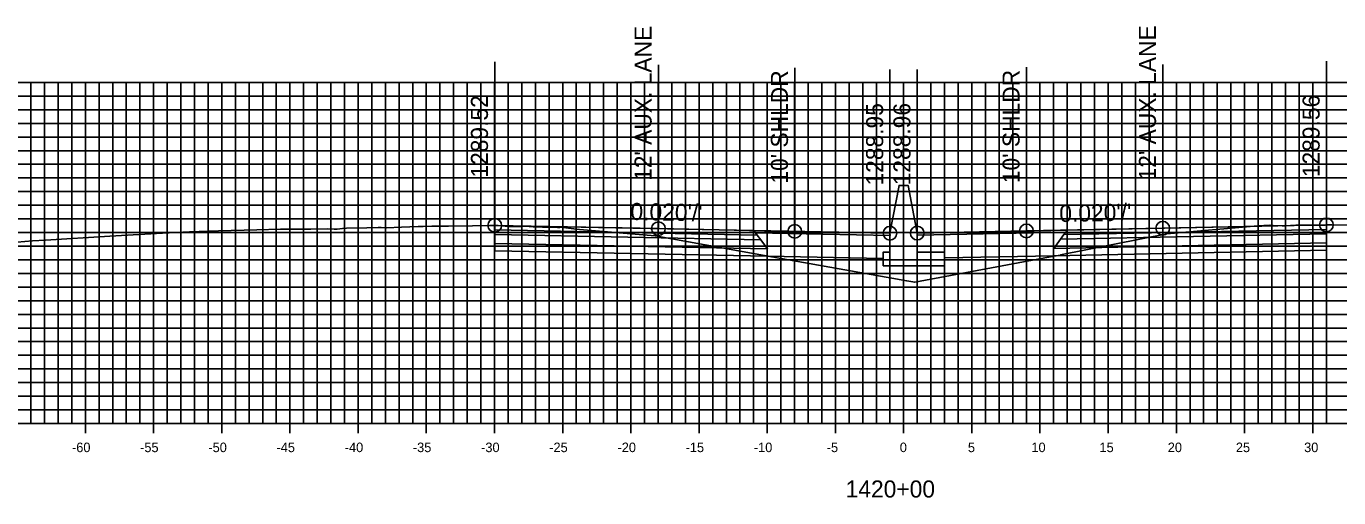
# Model space of a CAD drawing. Extents: x 674939 to 678919, y 750652 to 765176.
# Drawn here: x 678674.2 to 678770.4, y 757657.1 to 757691.7 of the extents above; entities that cross this region are included whole.
import ezdxf

# ---------------------------------------------------------------- set-up
doc = ezdxf.new("R2010")
doc.units = 0
for name, color, linetype in [('Level 10', 7, 'Continuous'), ('Level 17', 7, 'Continuous'), ('Level 18', 7, 'Continuous'), ('Level 19', 7, 'Continuous'), ('Level 20', 7, 'Continuous'), ('Level 22', 7, 'Continuous'), ('Level 23', 7, 'Continuous'), ('Level 4', 7, 'Continuous'), ('Level 8', 7, 'Continuous'), ('Level 9', 7, 'Continuous')]:
    doc.layers.add(name, color=color, linetype=linetype)

msp = doc.modelspace()

# ---------------------------------------------------------------- linework, layer by layer
at = {"layer": 'Level 10'}
msp.add_lwpolyline([(678672.957, 757675.802), (678674.657, 757675.934), (678675.604, 757676.002), (678680.325, 757676.291), (678684.19, 757676.51), (678686.177, 757676.609), (678688.289, 757676.664), (678691.094, 757676.74), (678692.832, 757676.786), (678695.068, 757676.809), (678696.281, 757676.823), (678696.777, 757676.808), (678697.005, 757676.806), (678697.377, 757676.843), (678697.68, 757676.865), (678699.17, 757676.902), (678700.005, 757676.918), (678700.233, 757676.914), (678700.605, 757676.897), (678701.722, 757676.945), (678702.936, 757676.986), (678703.308, 757676.983), (678703.929, 757677.011), (678704.798, 757677.008), (678705.17, 757677.027), (678706.916, 757677.052), (678708.157, 757677.059), (678708.5, 757677.071), (678708.553, 757677.076), (678708.576, 757677.078), (678708.605, 757677.079), (678708.985, 757677.045), (678709.605, 757677.005), (678709.977, 757676.993), (678710.509, 757676.991), (678710.757, 757677.019), (678711.377, 757676.98), (678712.061, 757676.953), (678713.146, 757676.909), (678713.298, 757676.918), (678713.348, 757676.936), (678714.762, 757676.782), (678720.31, 757676.313), (678728.857, 757674.768), (678729.68, 757674.626), (678738.758, 757673.009), (678739.346, 757672.907), (678749.161, 757674.738), (678750.018, 757674.899), (678750.044, 757674.904), (678757.83, 757676.466), (678764.511, 757677.039), (678765.396, 757677.103), (678765.567, 757677.065), (678765.642, 757677.056), (678766.287, 757677.038), (678766.365, 757677.045), (678766.481, 757677.047), (678767.288, 757677.084), (678767.714, 757677.085), (678769.004, 757677.089), (678769.433, 757677.102), (678769.538, 757677.11), (678769.549, 757677.111), (678769.926, 757677.124), (678771.247, 757677.099)], dxfattribs=at)
at = {"layer": 'Level 17'}
for points in [[(678738.203, 757679.996), (678737.533, 757676.496)], [(678738.863, 757680.01), (678738.863, 757680.01), (678738.203, 757680.01), (678738.203, 757679.996)], [(678738.863, 757680.01), (678739.533, 757676.51)], [(678737.533, 757676.496), (678737.533, 757675.121), (678737.033, 757675.121), (678737.033, 757674.121), (678741.533, 757674.121), (678741.533, 757675.121), (678739.533, 757675.121), (678739.533, 757676.51)]]:
    msp.add_lwpolyline(points, dxfattribs=at)
at = {"layer": 'Level 18'}
for points in [[(678737.533, 757676.496), (678730.553, 757676.636), (678720.553, 757676.836), (678708.553, 757677.076)], [(678769.538, 757677.11), (678757.538, 757676.87), (678747.538, 757676.67), (678739.533, 757676.51)]]:
    msp.add_lwpolyline(points, dxfattribs=at)
for points in [[(678708.553, 757677.076), (678708.553, 757676.746), (678727.803, 757676.361), (678727.553, 757676.696)], [(678727.553, 757676.696), (678737.533, 757676.496), (678737.537, 757676.338), (678727.672, 757676.536)], [(678750.419, 757676.57), (678739.533, 757676.353), (678739.533, 757676.51), (678750.538, 757676.73)], [(678769.538, 757677.11), (678769.538, 757676.78), (678750.288, 757676.395), (678750.538, 757676.73)]]:
    msp.add_lwpolyline(points, close=True, dxfattribs=at)
at = {"layer": 'Level 19'}
for points in [[(678708.553, 757676.746), (678708.553, 757676.416), (678728.053, 757676.026), (678727.803, 757676.361)], [(678708.553, 757676.416), (678708.553, 757675.756), (678728.553, 757675.356), (678728.053, 757676.026)], [(678769.538, 757676.45), (678769.538, 757675.79), (678749.538, 757675.39), (678750.038, 757676.06)], [(678769.538, 757676.78), (678769.538, 757676.45), (678750.038, 757676.06), (678750.288, 757676.395)]]:
    msp.add_lwpolyline(points, close=True, dxfattribs=at)
for points in [[(678708.553, 757675.756), (678708.553, 757675.216), (678728.553, 757674.816), (678737.033, 757674.646)], [(678769.538, 757675.79), (678769.538, 757675.25), (678749.538, 757674.85), (678741.533, 757674.69)]]:
    msp.add_lwpolyline(points, dxfattribs=at)
at = {"layer": 'Level 20'}
for p, q in [((678638.533, 757687.551), (678838.533, 757687.551)), ((678674.533, 757662.551), (678674.533, 757687.551)), ((678675.533, 757662.551), (678675.533, 757687.551)), ((678676.533, 757662.551), (678676.533, 757687.551)), ((678677.533, 757662.551), (678677.533, 757687.551)), ((678678.533, 757662.551), (678678.533, 757687.551)), ((678679.533, 757662.551), (678679.533, 757687.551)), ((678680.533, 757662.551), (678680.533, 757687.551)), ((678681.533, 757662.551), (678681.533, 757687.551)), ((678682.533, 757662.551), (678682.533, 757687.551)), ((678683.533, 757662.551), (678683.533, 757687.551)), ((678684.533, 757662.551), (678684.533, 757687.551)), ((678685.533, 757662.551), (678685.533, 757687.551)), ((678686.533, 757662.551), (678686.533, 757687.551)), ((678687.533, 757662.551), (678687.533, 757687.551)), ((678688.533, 757662.551), (678688.533, 757687.551)), ((678689.533, 757662.551), (678689.533, 757687.551)), ((678690.533, 757662.551), (678690.533, 757687.551)), ((678691.533, 757662.551), (678691.533, 757687.551)), ((678692.533, 757662.551), (678692.533, 757687.551)), ((678693.533, 757662.551), (678693.533, 757687.551)), ((678694.533, 757662.551), (678694.533, 757687.551)), ((678695.533, 757662.551), (678695.533, 757687.551)), ((678696.533, 757662.551), (678696.533, 757687.551)), ((678697.533, 757662.551), (678697.533, 757687.551)), ((678698.533, 757662.551), (678698.533, 757687.551)), ((678699.533, 757662.551), (678699.533, 757687.551)), ((678700.533, 757662.551), (678700.533, 757687.551)), ((678701.533, 757662.551), (678701.533, 757687.551)), ((678702.533, 757662.551), (678702.533, 757687.551)), ((678703.533, 757662.551), (678703.533, 757687.551)), ((678704.533, 757662.551), (678704.533, 757687.551)), ((678705.533, 757662.551), (678705.533, 757687.551)), ((678706.533, 757662.551), (678706.533, 757687.551)), ((678707.533, 757662.551), (678707.533, 757687.551)), ((678708.533, 757662.551), (678708.533, 757687.551)), ((678709.533, 757662.551), (678709.533, 757687.551)), ((678710.533, 757662.551), (678710.533, 757687.551)), ((678711.533, 757662.551), (678711.533, 757687.551)), ((678712.533, 757662.551), (678712.533, 757687.551)), ((678713.533, 757662.551), (678713.533, 757687.551)), ((678714.533, 757662.551), (678714.533, 757687.551)), ((678715.533, 757662.551), (678715.533, 757687.551)), ((678716.533, 757662.551), (678716.533, 757687.551)), ((678717.533, 757662.551), (678717.533, 757687.551)), ((678718.533, 757662.551), (678718.533, 757687.551)), ((678719.533, 757662.551), (678719.533, 757687.551)), ((678720.533, 757662.551), (678720.533, 757687.551)), ((678721.533, 757662.551), (678721.533, 757687.551)), ((678722.533, 757662.551), (678722.533, 757687.551)), ((678723.533, 757662.551), (678723.533, 757687.551)), ((678724.533, 757662.551), (678724.533, 757687.551)), ((678725.533, 757662.551), (678725.533, 757687.551)), ((678726.533, 757662.551), (678726.533, 757687.551)), ((678727.533, 757662.551), (678727.533, 757687.551)), ((678728.533, 757662.551), (678728.533, 757687.551)), ((678729.533, 757662.551), (678729.533, 757687.551)), ((678730.533, 757662.551), (678730.533, 757687.551)), ((678731.533, 757662.551), (678731.533, 757687.551)), ((678732.533, 757662.551), (678732.533, 757687.551)), ((678733.533, 757662.551), (678733.533, 757687.551)), ((678734.533, 757662.551), (678734.533, 757687.551)), ((678735.533, 757662.551), (678735.533, 757687.551)), ((678736.533, 757662.551), (678736.533, 757687.551)), ((678737.533, 757662.551), (678737.533, 757687.551)), ((678738.533, 757662.551), (678738.533, 757687.551)), ((678739.533, 757662.551), (678739.533, 757687.551)), ((678740.533, 757662.551), (678740.533, 757687.551)), ((678741.533, 757662.551), (678741.533, 757687.551)), ((678742.533, 757662.551), (678742.533, 757687.551)), ((678743.533, 757662.551), (678743.533, 757687.551)), ((678744.533, 757662.551), (678744.533, 757687.551)), ((678745.533, 757662.551), (678745.533, 757687.551)), ((678746.533, 757662.551), (678746.533, 757687.551)), ((678747.533, 757662.551), (678747.533, 757687.551)), ((678748.533, 757662.551), (678748.533, 757687.551)), ((678749.533, 757662.551), (678749.533, 757687.551)), ((678750.533, 757662.551), (678750.533, 757687.551)), ((678751.533, 757662.551), (678751.533, 757687.551)), ((678752.533, 757662.551), (678752.533, 757687.551)), ((678753.533, 757662.551), (678753.533, 757687.551)), ((678754.533, 757662.551), (678754.533, 757687.551)), ((678755.533, 757662.551), (678755.533, 757687.551)), ((678756.533, 757662.551), (678756.533, 757687.551)), ((678757.533, 757662.551), (678757.533, 757687.551)), ((678758.533, 757662.551), (678758.533, 757687.551)), ((678759.533, 757662.551), (678759.533, 757687.551)), ((678760.533, 757662.551), (678760.533, 757687.551)), ((678761.533, 757662.551), (678761.533, 757687.551)), ((678762.533, 757662.551), (678762.533, 757687.551)), ((678763.533, 757662.551), (678763.533, 757687.551)), ((678764.533, 757662.551), (678764.533, 757687.551)), ((678765.533, 757662.551), (678765.533, 757687.551)), ((678766.533, 757662.551), (678766.533, 757687.551)), ((678767.533, 757662.551), (678767.533, 757687.551)), ((678768.533, 757662.551), (678768.533, 757687.551)), ((678769.533, 757662.551), (678769.533, 757687.551)), ((678638.533, 757686.551), (678838.533, 757686.551)), ((678638.533, 757685.551), (678838.533, 757685.551)), ((678638.533, 757684.551), (678838.533, 757684.551)), ((678638.533, 757683.551), (678838.533, 757683.551)), ((678638.533, 757682.551), (678838.533, 757682.551)), ((678638.533, 757681.551), (678838.533, 757681.551)), ((678638.533, 757680.551), (678838.533, 757680.551)), ((678638.533, 757679.551), (678838.533, 757679.551)), ((678638.533, 757678.551), (678838.533, 757678.551)), ((678638.533, 757677.551), (678838.533, 757677.551)), ((678638.533, 757676.551), (678838.533, 757676.551)), ((678638.533, 757675.551), (678838.533, 757675.551)), ((678638.533, 757674.551), (678838.533, 757674.551)), ((678638.533, 757673.551), (678838.533, 757673.551)), ((678638.533, 757672.551), (678838.533, 757672.551)), ((678638.533, 757671.551), (678838.533, 757671.551)), ((678638.533, 757670.551), (678838.533, 757670.551)), ((678638.533, 757669.551), (678838.533, 757669.551)), ((678638.533, 757668.551), (678838.533, 757668.551)), ((678638.533, 757667.551), (678838.533, 757667.551)), ((678638.533, 757666.551), (678838.533, 757666.551)), ((678638.533, 757665.551), (678838.533, 757665.551)), ((678638.533, 757664.551), (678838.533, 757664.551)), ((678638.533, 757663.551), (678838.533, 757663.551)), ((678638.533, 757662.551), (678838.533, 757662.551))]:
    msp.add_line(p, q, dxfattribs=at)
at = {"layer": 'Level 23'}
for p, q in [((678708.553, 757677.076), (678708.553, 757689.076)), ((678720.553, 757676.836), (678720.553, 757688.836)), ((678757.538, 757676.87), (678757.538, 757688.87)), ((678769.538, 757677.11), (678769.538, 757689.11)), ((678730.553, 757676.636), (678730.553, 757688.636)), ((678737.533, 757676.496), (678737.533, 757688.496)), ((678739.533, 757676.51), (678739.533, 757688.51)), ((678747.538, 757676.67), (678747.538, 757688.67))]:
    msp.add_line(p, q, dxfattribs=at)
at = {"layer": 'Level 4'}
for centre in [(678708.553, 757677.076), (678720.553, 757676.836), (678757.538, 757676.87), (678769.538, 757677.11), (678730.553, 757676.636), (678737.533, 757676.496), (678739.533, 757676.51), (678747.538, 757676.67)]:
    msp.add_circle(centre, 0.5, dxfattribs=at)
at = {"layer": 'Level 8'}
for p, q in [((678678.533, 757661.851), (678678.533, 757663.251)), ((678683.533, 757661.851), (678683.533, 757663.251)), ((678688.533, 757661.851), (678688.533, 757663.251)), ((678693.533, 757661.851), (678693.533, 757663.251)), ((678698.533, 757661.851), (678698.533, 757663.251)), ((678703.533, 757661.851), (678703.533, 757663.251)), ((678708.533, 757661.851), (678708.533, 757663.251)), ((678713.533, 757661.851), (678713.533, 757663.251)), ((678718.533, 757661.851), (678718.533, 757663.251)), ((678723.533, 757661.851), (678723.533, 757663.251)), ((678728.533, 757661.851), (678728.533, 757663.251)), ((678733.533, 757661.851), (678733.533, 757663.251)), ((678738.533, 757661.851), (678738.533, 757663.251)), ((678743.533, 757661.851), (678743.533, 757663.251)), ((678748.533, 757661.851), (678748.533, 757663.251)), ((678753.533, 757661.851), (678753.533, 757663.251)), ((678758.533, 757661.851), (678758.533, 757663.251)), ((678763.533, 757661.851), (678763.533, 757663.251)), ((678768.533, 757661.851), (678768.533, 757663.251)), ((678638.533, 757662.551), (678838.533, 757662.551))]:
    msp.add_line(p, q, dxfattribs=at)

# ---------------------------------------------------------------- texts
at = {"layer": 'Level 22'}
for rotation, p in [(358.85424, (678718.493, 757677.477)), (1.14576, (678749.962, 757677.319))]:
    msp.add_text("0.020'/'", height=1.25, rotation=rotation, dxfattribs=at).set_placement(p)
at = {"layer": 'Level 23'}
for s, p in [("12' AUX. LANE", (678757.038, 757680.37)), ("12' AUX. LANE", (678720.053, 757680.336)), ("10' SHLDR", (678730.053, 757680.136)), ("10' SHLDR", (678747.038, 757680.17)), ('1289.52', (678708.053, 757680.576)), ('1288.95', (678737.033, 757679.996)), ('1288.96', (678739.033, 757680.01)), ('1289.56', (678769.038, 757680.61))]:
    msp.add_text(s, height=1.25, rotation=90, dxfattribs=at).set_placement(p)
at = {"layer": 'Level 9'}
for s, height, p in [('-60', 0.7, (678677.552, 757660.451)), ('-55', 0.7, (678682.546, 757660.451)), ('-50', 0.7, (678687.552, 757660.451)), ('-45', 0.7, (678692.546, 757660.451)), ('-40', 0.7, (678697.552, 757660.451)), ('-35', 0.7, (678702.546, 757660.451)), ('-30', 0.7, (678707.552, 757660.451)), ('-25', 0.7, (678712.546, 757660.451)), ('-20', 0.7, (678717.552, 757660.451)), ('-15', 0.7, (678722.546, 757660.451)), ('-10', 0.7, (678727.552, 757660.451)), ('-5', 0.7, (678732.896, 757660.451)), ('0', 0.7, (678738.252, 757660.451)), ('5', 0.7, (678743.246, 757660.451)), ('10', 0.7, (678747.902, 757660.451)), ('15', 0.7, (678752.896, 757660.451)), ('20', 0.7, (678757.902, 757660.451)), ('25', 0.7, (678762.896, 757660.451)), ('30', 0.7, (678767.902, 757660.451)), ('1420+00', 1.25, (678734.281, 757657.126))]:
    msp.add_text(s, height=height, dxfattribs=at).set_placement(p)

doc.saveas('drawing.dxf')
